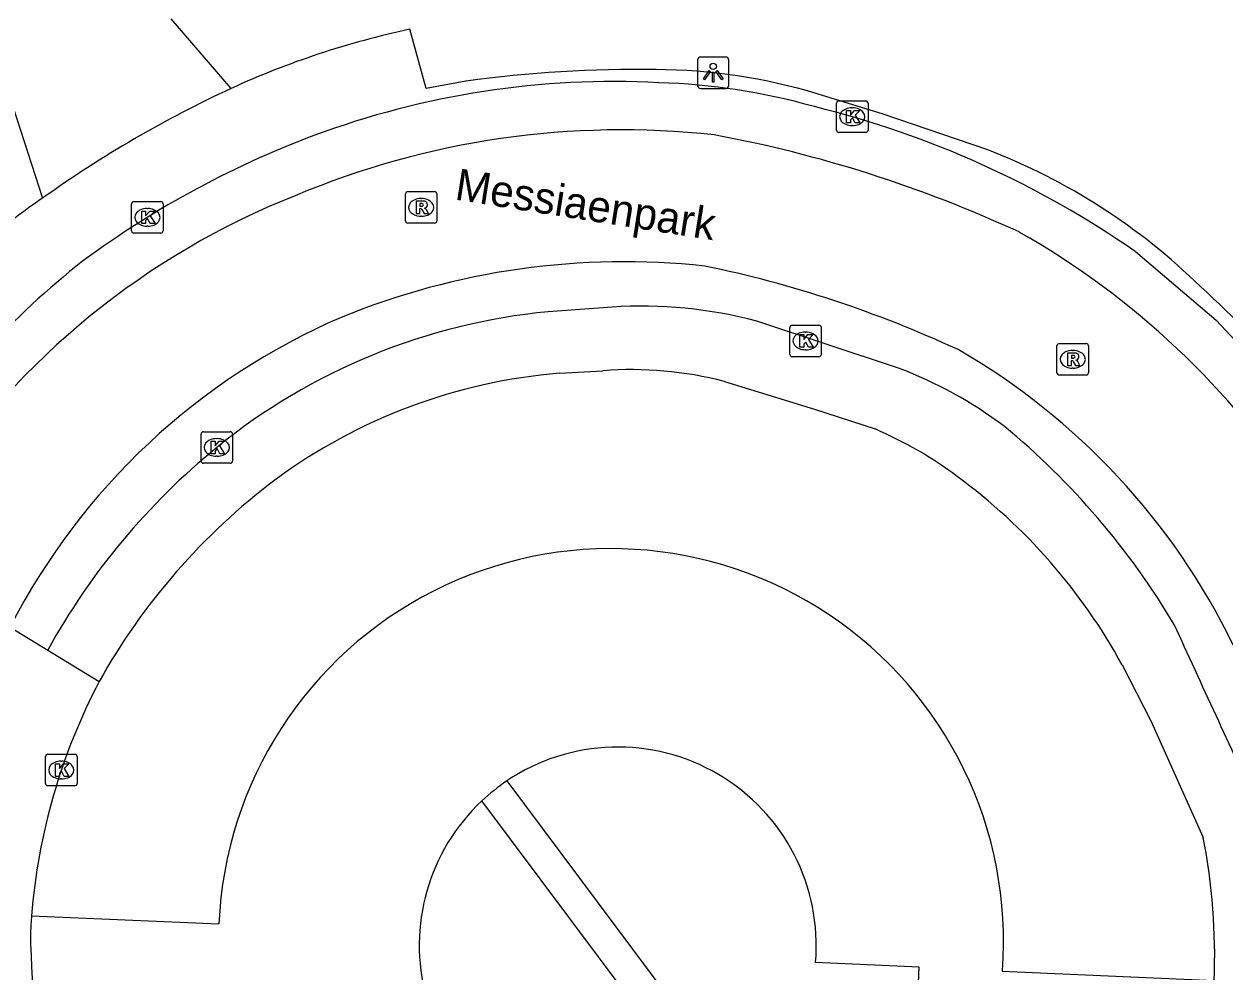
# Model space of a CAD drawing. Extents: x 159040 to 160094, y 381214 to 382518.
# Drawn here: x 159127.23 to 159165.35, y 381319.36 to 381349.44 of the extents above; entities that cross this region are included whole.
import ezdxf

# ---------------------------------------------------------------- set-up
doc = ezdxf.new("R2010")
doc.units = 0
for name, color, linetype in [('IMGEO_Kolk', 7, 'Continuous'), ('IMGEO_Lichtpunt', 7, 'Continuous'), ('IMGEO_Openbare_ruimte_label', 7, 'Continuous'), ('IMGEO_Parkeervlak_open', 7, 'Continuous'), ('IMGEO_Rijbaan_lokaal_gesloten', 7, 'Continuous'), ('IMGEO_Rijbaan_lokaal_open', 7, 'Continuous'), ('IMGEO_Rioolput', 7, 'Continuous'), ('IMGEO_Voetpad_open', 7, 'Continuous')]:
    doc.layers.add(name, color=color, linetype=linetype)

msp = doc.modelspace()

# ---------------------------------------------------------------- linework, layer by layer
at = {"layer": 'IMGEO_Kolk'}
for p, q in [((159153.041, 381346.066), (159153.041, 381346.918)), ((159153.116, 381346.992), (159153.968, 381346.992)), ((159154.042, 381346.918), (159154.042, 381346.066)), ((159153.529, 381346.772), (159153.554, 381346.772)), ((159153.552, 381346.212), (159153.527, 381346.212)), ((159153.968, 381345.992), (159153.116, 381345.992)), ((159130.652, 381342.869), (159130.652, 381343.721)), ((159130.727, 381343.795), (159131.579, 381343.795)), ((159131.14, 381343.575), (159131.165, 381343.575)), ((159131.653, 381343.721), (159131.653, 381342.869)), ((159131.579, 381342.795), (159130.727, 381342.795)), ((159131.163, 381343.015), (159131.138, 381343.015)), ((159151.558, 381338.943), (159151.558, 381339.795)), ((159151.633, 381339.869), (159152.485, 381339.869)), ((159152.046, 381339.649), (159152.071, 381339.649)), ((159152.559, 381339.795), (159152.559, 381338.943)), ((159152.069, 381339.089), (159152.044, 381339.089)), ((159152.485, 381338.869), (159151.633, 381338.869)), ((159132.857, 381335.56), (159132.857, 381336.412)), ((159132.932, 381336.486), (159133.784, 381336.486)), ((159133.345, 381336.266), (159133.37, 381336.266)), ((159133.858, 381336.412), (159133.858, 381335.56)), ((159133.784, 381335.486), (159132.932, 381335.486)), ((159133.368, 381335.706), (159133.343, 381335.706)), ((159127.918, 381325.313), (159127.918, 381326.165)), ((159127.993, 381326.239), (159128.845, 381326.239)), ((159128.406, 381326.019), (159128.431, 381326.019)), ((159128.919, 381326.165), (159128.919, 381325.313)), ((159128.845, 381325.239), (159127.993, 381325.239)), ((159128.429, 381325.459), (159128.404, 381325.459))]:
    msp.add_line(p, q, dxfattribs=at)
for points in [[(159153.041, 381346.066), (159153.041, 381346.918)], [(159153.116, 381346.992), (159153.968, 381346.992)], [(159154.042, 381346.918), (159154.042, 381346.066)], [(159153.362, 381346.692), (159153.485, 381346.692), (159153.485, 381346.541), (159153.615, 381346.692), (159153.779, 381346.692), (159153.633, 381346.541), (159153.786, 381346.292), (159153.634, 381346.292), (159153.549, 381346.456), (159153.485, 381346.389), (159153.485, 381346.292), (159153.362, 381346.292), (159153.362, 381346.692)], [(159153.968, 381345.992), (159153.116, 381345.992)], [(159130.652, 381342.869), (159130.652, 381343.721)], [(159130.727, 381343.795), (159131.579, 381343.795)], [(159130.973, 381343.495), (159131.096, 381343.495), (159131.096, 381343.344), (159131.226, 381343.495), (159131.39, 381343.495), (159131.244, 381343.344), (159131.397, 381343.095), (159131.245, 381343.095), (159131.16, 381343.259), (159131.096, 381343.192), (159131.096, 381343.095), (159130.973, 381343.095), (159130.973, 381343.495)], [(159131.653, 381343.721), (159131.653, 381342.869)], [(159131.579, 381342.795), (159130.727, 381342.795)], [(159151.558, 381338.943), (159151.558, 381339.795)], [(159151.633, 381339.869), (159152.485, 381339.869)], [(159152.559, 381339.795), (159152.559, 381338.943)], [(159151.879, 381339.569), (159152.002, 381339.569), (159152.002, 381339.418), (159152.132, 381339.569), (159152.296, 381339.569), (159152.15, 381339.418), (159152.303, 381339.169), (159152.151, 381339.169), (159152.066, 381339.333), (159152.002, 381339.266), (159152.002, 381339.169), (159151.879, 381339.169), (159151.879, 381339.569)], [(159152.485, 381338.869), (159151.633, 381338.869)], [(159132.857, 381335.56), (159132.857, 381336.412)], [(159132.932, 381336.486), (159133.784, 381336.486)], [(159133.858, 381336.412), (159133.858, 381335.56)], [(159133.178, 381336.186), (159133.301, 381336.186), (159133.301, 381336.035), (159133.431, 381336.186), (159133.595, 381336.186), (159133.449, 381336.035), (159133.602, 381335.786), (159133.45, 381335.786), (159133.365, 381335.95), (159133.301, 381335.883), (159133.301, 381335.786), (159133.178, 381335.786), (159133.178, 381336.186)], [(159133.784, 381335.486), (159132.932, 381335.486)], [(159127.918, 381325.313), (159127.918, 381326.165)], [(159127.993, 381326.239), (159128.845, 381326.239)], [(159128.239, 381325.939), (159128.362, 381325.939), (159128.362, 381325.788), (159128.492, 381325.939), (159128.656, 381325.939), (159128.51, 381325.788), (159128.663, 381325.539), (159128.511, 381325.539), (159128.426, 381325.703), (159128.362, 381325.636), (159128.362, 381325.539), (159128.239, 381325.539), (159128.239, 381325.939)], [(159128.919, 381326.165), (159128.919, 381325.313)], [(159128.845, 381325.239), (159127.993, 381325.239)]]:
    msp.add_lwpolyline(points, dxfattribs=at)
for centre, start, end in [((159153.118, 381346.916), 91.552, 178.448), ((159153.118, 381346.916), 91.552, 178.448), ((159153.966, 381346.916), 1.552, 88.448), ((159153.966, 381346.916), 1.552, 88.448), ((159153.118, 381346.068), 181.552, 268.448), ((159153.118, 381346.068), 181.552, 268.448), ((159153.966, 381346.068), 271.552, 358.448), ((159153.966, 381346.068), 271.552, 358.448), ((159130.729, 381343.719), 91.552, 178.448), ((159130.729, 381343.719), 91.552, 178.448), ((159131.577, 381343.719), 1.552, 88.448), ((159131.577, 381343.719), 1.552, 88.448), ((159130.729, 381342.871), 181.552, 268.448), ((159130.729, 381342.871), 181.552, 268.448), ((159131.577, 381342.871), 271.552, 358.448), ((159131.577, 381342.871), 271.552, 358.448), ((159151.635, 381339.793), 91.552, 178.448), ((159151.635, 381339.793), 91.552, 178.448), ((159152.483, 381339.793), 1.552, 88.448), ((159152.483, 381339.793), 1.552, 88.448), ((159151.635, 381338.945), 181.552, 268.448), ((159151.635, 381338.945), 181.552, 268.448), ((159152.483, 381338.945), 271.552, 358.448), ((159152.483, 381338.945), 271.552, 358.448), ((159132.934, 381336.41), 91.552, 178.448), ((159132.934, 381336.41), 91.552, 178.448), ((159133.782, 381336.41), 1.552, 88.448), ((159133.782, 381336.41), 1.552, 88.448), ((159132.934, 381335.562), 181.552, 268.448), ((159132.934, 381335.562), 181.552, 268.448), ((159133.782, 381335.562), 271.552, 358.448), ((159133.782, 381335.562), 271.552, 358.448), ((159127.995, 381326.163), 91.552, 178.448), ((159127.995, 381326.163), 91.552, 178.448), ((159128.843, 381326.163), 1.552, 88.448), ((159128.843, 381326.163), 1.552, 88.448), ((159127.995, 381325.315), 181.552, 268.448), ((159127.995, 381325.315), 181.552, 268.448), ((159128.843, 381325.315), 271.552, 358.448), ((159128.843, 381325.315), 271.552, 358.448)]:
    msp.add_arc(centre, 0.0765, start, end, dxfattribs=at)
for centre, major_axis, ratio, start_param, end_param in [((159153.528, 381346.492), (-0.387, 0.002), 0.722429, 4.712389, 7.853982), ((159153.553, 381346.492), (-0.39, 0.002), 0.717154, 1.570796, 4.712389), ((159131.139, 381343.295), (-0.387, 0.002), 0.722429, 4.712389, 7.853982), ((159131.164, 381343.295), (-0.39, 0.002), 0.717154, 1.570796, 4.712389), ((159152.045, 381339.369), (-0.387, 0.002), 0.722429, 4.712389, 7.853982), ((159152.07, 381339.369), (-0.39, 0.002), 0.717154, 1.570796, 4.712389), ((159133.344, 381335.986), (-0.387, 0.002), 0.722429, 4.712389, 7.853982), ((159133.369, 381335.986), (-0.39, 0.002), 0.717154, 1.570796, 4.712389), ((159128.405, 381325.739), (-0.387, 0.002), 0.722429, 4.712389, 7.853982), ((159128.43, 381325.739), (-0.39, 0.002), 0.717154, 1.570796, 4.712389)]:
    msp.add_ellipse(centre, major_axis=major_axis, ratio=ratio, start_param=start_param, end_param=end_param, dxfattribs=at)
at = {"layer": 'IMGEO_Lichtpunt'}
for p, q in [((159148.626, 381348.293), (159148.626, 381347.486)), ((159148.626, 381348.293), (159148.626, 381347.486)), ((159149.528, 381348.388), (159148.72, 381348.388)), ((159149.528, 381348.388), (159148.72, 381348.388)), ((159149.622, 381347.486), (159149.622, 381348.293)), ((159149.622, 381347.486), (159149.622, 381348.293)), ((159148.72, 381347.392), (159149.528, 381347.392)), ((159148.72, 381347.392), (159149.528, 381347.392))]:
    msp.add_line(p, q, dxfattribs=at)
for points in [[(159149, 381347.957), (159149.039, 381347.929), (159148.851, 381347.667), (159148.813, 381347.694), (159149, 381347.957)], [(159149.102, 381347.909), (159149.149, 381347.909), (159149.149, 381347.587), (159149.102, 381347.587), (159149.102, 381347.909)], [(159149.212, 381347.929), (159149.25, 381347.956), (159149.437, 381347.694), (159149.398, 381347.666), (159149.212, 381347.929)]]:
    msp.add_lwpolyline(points, dxfattribs=at)
msp.add_circle((159149.125, 381348.091), 0.0994, dxfattribs=at)
for centre, start, end in [((159148.72, 381348.293), 90, 180), ((159148.72, 381348.293), 90, 180), ((159149.528, 381348.293), 0, 90), ((159149.528, 381348.293), 0, 90), ((159148.72, 381347.486), 180, 270), ((159148.72, 381347.486), 180, 270), ((159149.528, 381347.486), 270, 0), ((159149.528, 381347.486), 270, 360)]:
    msp.add_arc(centre, 0.0946, start, end, dxfattribs=at)
at = {"layer": 'IMGEO_Parkeervlak_open'}
msp.add_lwpolyline([(159142.572, 381325.395), (159149.993, 381315.452), (159149.191, 381314.853), (159141.778, 381324.762)], dxfattribs=at)
at = {"layer": 'IMGEO_Rijbaan_lokaal_gesloten'}
for points in [[(159162.533, 381342.21), (159165.101, 381340.032), (159166.169, 381338.89), (159167.117, 381337.852)], [(159145.916, 381340.444), (159143.883, 381340.295)], [(159155.015, 381338.503), (159150.506, 381339.997)], [(159126.793, 381330.278), (159127.987, 381329.55)]]:
    msp.add_lwpolyline(points, dxfattribs=at)
for centre, radius, start, end in [((159145.973, 381320.307), 27.302, 86.9999, 110.4367), ((159146.818, 381327.34), 20.24, 74.1615, 88.3462), ((159144.963, 381316.887), 30.821, 55.246, 76.1485), ((159146.94, 381317.82), 29.97, 110.508, 127.0554), ((159146.237, 381319.215), 26.859, 83.7681, 112.7561), ((159141.652, 381305.595), 41.012, 65.2183, 79.4619), ((159145.01, 381320.915), 24.821, 111.6617, 146.5678), ((159145.929, 381320.087), 26.153, 33.0618, 60.4116), ((159147.94, 381318.434), 30.106, 129.2786, 145.3749), ((159146.309, 381318.126), 23.76, 83.8446, 112.2488), ((159141.331, 381305.41), 37.11, 65.1861, 78.2989), ((159146.851, 381326.251), 14.224, 75.1083, 93.7672), ((159145.726, 381320.578), 21.274, 113.2962, 152.8721), ((159145.748, 381320.725), 19.659, 95.4434, 129.0725), ((159145.982, 381320.161), 21.858, 25.8946, 60.017), ((159150.25, 381325.869), 13.502, 53.0571, 69.3344), ((159142.937, 381317.965), 24.24, 30.7614, 50.4697), ((159147.346, 381318.858), 22.115, 129.2388, 151.0888), ((154984.977, 379405.411), 4600.839, 24.653791, 24.733084)]:
    msp.add_arc(centre, radius, start, end, dxfattribs=at)
at = {"layer": 'IMGEO_Rijbaan_lokaal_open'}
for points in [[(159133.813, 381347.388), (159131.905, 381349.605)], [(159126.888, 381346.787), (159127.822, 381343.901)], [(159127.987, 381329.55), (159129.623, 381328.554)], [(159127.474, 381321.11), (159133.425, 381320.85)], [(159155.591, 381317.719), (159155.671, 381319.477), (159152.376, 381319.627)], [(159158.308, 381319.356), (159165.039, 381319.049)]]:
    msp.add_lwpolyline(points, dxfattribs=at)
for centre, radius, start, end in [((159149.379, 381313.755), 37.06, 114.8349, 125.5673), ((159145.879, 381320.306), 12.466, 355.6274, 177.5006), ((159146.721, 381319.586), 19.307, 152.322, 175.4724), ((159146.093, 381320.164), 6.306, 355.1112, 123.9496), ((159146.543, 381319.599), 7.026, 124.4188, 132.707), ((159146.094, 381320.164), 6.306, 133.1856, 256.8591), ((159151.143, 381319.286), 23.739, 175.5926, 176.8794), ((159152.928, 381320.887), 25.491, 180.6936, 193.7911)]:
    msp.add_arc(centre, radius, start, end, dxfattribs=at)
at = {"layer": 'IMGEO_Rioolput'}
for p, q in [((159139.35, 381343.186), (159139.35, 381344.038)), ((159139.425, 381344.112), (159140.277, 381344.112)), ((159139.838, 381343.892), (159139.863, 381343.892)), ((159140.351, 381344.038), (159140.351, 381343.186)), ((159140.277, 381343.112), (159139.425, 381343.112)), ((159139.861, 381343.332), (159139.836, 381343.332)), ((159160.119, 381339.286), (159160.971, 381339.286)), ((159160.044, 381338.36), (159160.044, 381339.212)), ((159160.532, 381339.066), (159160.557, 381339.066)), ((159161.045, 381339.212), (159161.045, 381338.36)), ((159160.555, 381338.506), (159160.53, 381338.506)), ((159160.971, 381338.286), (159160.119, 381338.286))]:
    msp.add_line(p, q, dxfattribs=at)
for points in [[(159139.35, 381343.186), (159139.35, 381344.038)], [(159139.425, 381344.112), (159140.277, 381344.112)], [(159140.351, 381344.038), (159140.351, 381343.186)], [(159139.939, 381343.81), (159139.687, 381343.812), (159139.687, 381343.412)], [(159139.687, 381343.412), (159139.811, 381343.412), (159139.811, 381343.574), (159139.822, 381343.574)], [(159139.865, 381343.731), (159139.811, 381343.731), (159139.811, 381343.65)], [(159139.811, 381343.65), (159139.863, 381343.65)], [(159139.869, 381343.545), (159139.94, 381343.412), (159140.08, 381343.412), (159140.015, 381343.538)], [(159140.277, 381343.112), (159139.425, 381343.112)], [(159160.119, 381339.286), (159160.971, 381339.286)], [(159160.044, 381338.36), (159160.044, 381339.212)], [(159160.633, 381338.984), (159160.381, 381338.986), (159160.381, 381338.586)], [(159160.559, 381338.905), (159160.505, 381338.905), (159160.505, 381338.824)], [(159161.045, 381339.212), (159161.045, 381338.36)], [(159160.381, 381338.586), (159160.505, 381338.586), (159160.505, 381338.748), (159160.516, 381338.748)], [(159160.505, 381338.824), (159160.557, 381338.824)], [(159160.563, 381338.719), (159160.634, 381338.586), (159160.774, 381338.586), (159160.709, 381338.712)], [(159160.971, 381338.286), (159160.119, 381338.286)]]:
    msp.add_lwpolyline(points, dxfattribs=at)
for centre, radius, start, end in [((159139.427, 381344.036), 0.0765, 91.552, 178.448), ((159139.427, 381344.036), 0.0765, 91.552, 178.448), ((159140.275, 381344.036), 0.0765, 1.552, 88.448), ((159140.275, 381344.036), 0.0765, 1.552, 88.448), ((159139.821, 381343.521), 0.0533, 26.0293, 88.6989), ((159139.847, 381343.839), 0.19, 274.7715, 282.9687), ((159139.871, 381343.635), 0.0964, 77.0061, 93.1865), ((159139.885, 381343.692), 0.0378, 276.6634, 79.6772), ((159139.938, 381343.7), 0.109, 350.3612, 89.416), ((159139.936, 381343.7), 0.112, 277.5842, 350.9817), ((159139.92, 381343.485), 0.108, 29.5134, 73.7905), ((159139.427, 381343.188), 0.0765, 181.552, 268.448), ((159139.427, 381343.188), 0.0765, 181.552, 268.448), ((159140.275, 381343.188), 0.0765, 271.552, 358.448), ((159140.275, 381343.188), 0.0765, 271.552, 358.448), ((159160.121, 381339.21), 0.0765, 91.552, 178.448), ((159160.121, 381339.21), 0.0765, 91.552, 178.448), ((159160.969, 381339.21), 0.0765, 1.552, 88.448), ((159160.969, 381339.21), 0.0765, 1.552, 88.448), ((159160.565, 381338.809), 0.0964, 77.0061, 93.1865), ((159160.579, 381338.866), 0.0378, 276.6634, 79.6772), ((159160.632, 381338.874), 0.109, 350.3612, 89.416), ((159160.515, 381338.695), 0.0533, 26.0293, 88.6989), ((159160.541, 381339.013), 0.19, 274.7715, 282.9687), ((159160.63, 381338.874), 0.112, 277.5842, 350.9817), ((159160.614, 381338.659), 0.108, 29.5134, 73.7905), ((159160.121, 381338.362), 0.0765, 181.552, 268.448), ((159160.121, 381338.362), 0.0765, 181.552, 268.448), ((159160.969, 381338.362), 0.0765, 271.552, 358.448), ((159160.969, 381338.362), 0.0765, 271.552, 358.448)]:
    msp.add_arc(centre, radius, start, end, dxfattribs=at)
for centre, major_axis, ratio, start_param, end_param in [((159139.837, 381343.612), (-0.387, 0.002), 0.722429, 4.712389, 7.853982), ((159139.862, 381343.612), (-0.39, 0.002), 0.717154, 1.570796, 4.712389), ((159160.531, 381338.786), (-0.387, 0.002), 0.722429, 4.712389, 7.853982), ((159160.556, 381338.786), (-0.39, 0.002), 0.717154, 1.570796, 4.712389)]:
    msp.add_ellipse(centre, major_axis=major_axis, ratio=ratio, start_param=start_param, end_param=end_param, dxfattribs=at)
at = {"layer": 'IMGEO_Voetpad_open'}
for points in [[(159141.271, 381347.623), (159140.006, 381347.391), (159139.492, 381349.268)], [(159157.844, 381345.436), (159154.519, 381346.574), (159152.429, 381347.223)], [(159144.247, 381338.344), (159145.618, 381338.424)], [(159149.479, 381338.085), (159152.345, 381337.204), (159154.267, 381336.574)], [(159162.114, 381329.078), (159163.037, 381327.278), (159164.689, 381323.601)]]:
    msp.add_lwpolyline(points, dxfattribs=at)
for centre, radius, start, end in [((159145.07, 381322.901), 26.95, 101.9448, 114.6889), ((159146.687, 381308.382), 39.613, 89.0967, 97.8575), ((159147.165, 381329.556), 18.434, 73.4078, 89.546), ((159150.733, 381326.929), 19.826, 45.5782, 68.9821), ((159135.188, 381332.809), 13.315, 123.5853, 132.9163), ((159145.21, 381319.508), 29.018, 30.954, 48.0465), ((159145.691, 381320.745), 17.658, 94.6908, 126.4546), ((159146.516, 381326.5), 11.958, 75.6556, 94.3088), ((159149.193, 381324.788), 12.831, 53.2085, 66.708), ((159147.65, 381318.462), 20.66, 127.0611, 150.7577), ((159145.962, 381320.232), 18.416, 28.7068, 53.6461), ((159145.062, 381319.802), 19.991, 357.8402, 10.9534)]:
    msp.add_arc(centre, radius, start, end, dxfattribs=at)

# ---------------------------------------------------------------- texts
at = {"layer": 'IMGEO_Openbare_ruimte_label'}
msp.add_text('Messiaenpark', height=1, rotation=351.0274, dxfattribs=at).set_placement((159140.887, 381343.865))

doc.saveas('drawing.dxf')
